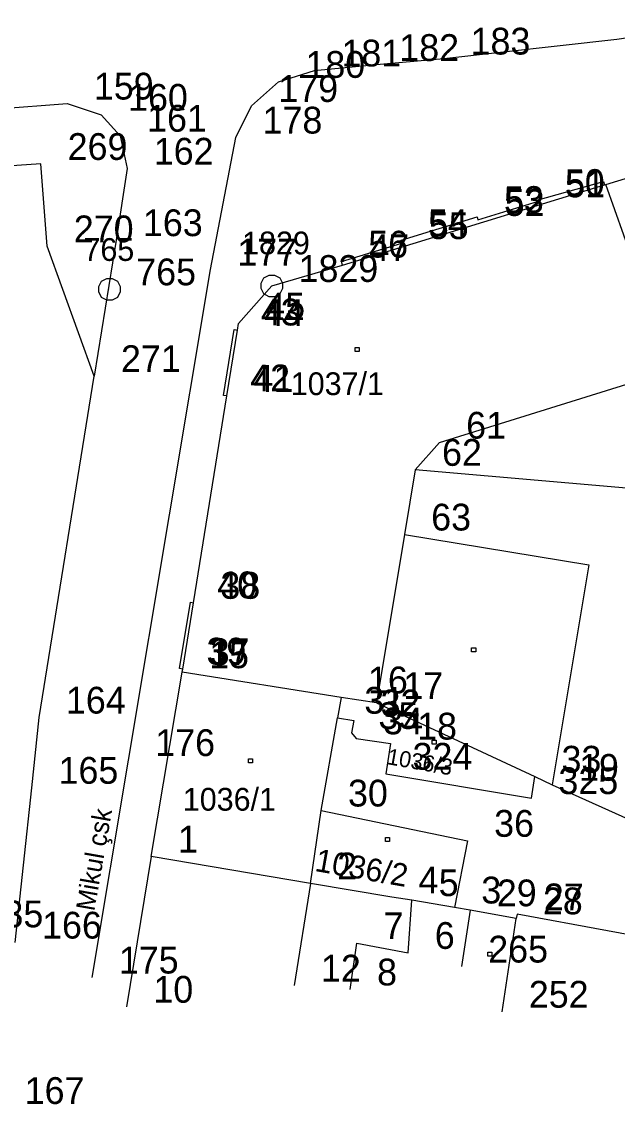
# Model space of a CAD drawing. Extents: x -822293 to -820259, y -1071573 to -1068794.
# Drawn here: x -821867.2 to -821822.7, y -1070475.9 to -1070395 of the extents above; entities that cross this region are included whole.
import ezdxf

# ---------------------------------------------------------------- set-up
doc = ezdxf.new("R2010")
doc.units = 0
for name, color, linetype in [('Vrstva 11', 7, 'Continuous'), ('Vrstva 14', 7, 'Continuous'), ('Vrstva 15', 7, 'Continuous'), ('Vrstva 16', 7, 'Continuous'), ('Vrstva 2', 7, 'Continuous'), ('Vrstva 3', 7, 'Continuous'), ('Vrstva 6', 7, 'Continuous'), ('Vrstva 8', 7, 'Continuous'), ('Vrstva 9', 7, 'Continuous')]:
    doc.layers.add(name, color=color, linetype=linetype)

# ---------------------------------------------------------------- blocks, each defined once
blk = doc.blocks.new('Z402')
at = {"layer": 'Vrstva 2'}
for p, q in [((-10, 10), (20, 10)), ((-10, -20), (-10, 10)), ((20, 10), (20, -20)), ((20, -20), (-10, -20))]:
    blk.add_line(p, q, dxfattribs=at)
blk = doc.blocks.new('Z101')
at = {"layer": 'Vrstva 2'}
for p, q in [((-80, 20), (-60, 60)), ((-80, -20), (-80, 20)), ((-60, 60), (-20, 80)), ((-20, 80), (20, 80)), ((0, 0), (0, 0)), ((20, 80), (60, 60)), ((60, 60), (80, 20)), ((80, 20), (80, -20)), ((-60, -60), (-80, -20)), ((-20, -80), (-60, -60)), ((20, -80), (-20, -80)), ((60, -60), (20, -80)), ((80, -20), (60, -60))]:
    blk.add_line(p, q, dxfattribs=at)

msp = doc.modelspace()

# ---------------------------------------------------------------- linework, layer by layer
at = {"layer": 'Vrstva 2'}
for p, q in [((-821823.56, -1070407.21), (-821819.41, -1070405.94)), ((-821843.21, -1070413.22), (-821823.65, -1070407.24)), ((-821823.65, -1070407.24), (-821823.56, -1070407.21)), ((-821848.49, -1070414.78), (-821843.21, -1070413.22)), ((-821850.98, -1070417.58), (-821848.49, -1070414.78)), ((-821851.06, -1070418.07), (-821850.98, -1070417.58)), ((-821851.85, -1070422.99), (-821851.06, -1070418.07)), ((-821854.33, -1070438.44), (-821851.85, -1070422.99)), ((-821837.78, -1070428.51), (-821838.59, -1070433.34)), ((-821803.26, -1070431.52), (-821837.78, -1070428.51)), ((-821838.59, -1070433.34), (-821840.67, -1070445.92)), ((-821855.13, -1070443.39), (-821854.33, -1070438.44)), ((-821857.49, -1070457.39), (-821855.17, -1070443.62)), ((-821855.17, -1070443.62), (-821855.13, -1070443.39)), ((-821843.31, -1070445.5), (-821855.17, -1070443.62)), ((-821843.31, -1070445.5), (-821843.58, -1070447.02)), ((-821840.67, -1070445.92), (-821843.31, -1070445.5)), ((-821840.67, -1070445.92), (-821828.86, -1070451.42)), ((-821843.58, -1070447.02), (-821842.37, -1070447.22)), ((-821842.37, -1070447.22), (-821842.53, -1070448.16)), ((-821842.53, -1070448.16), (-821842.18, -1070448.56)), ((-821842.18, -1070448.56), (-821839.64, -1070448.95)), ((-821839.64, -1070448.95), (-821839.98, -1070451.2)), ((-821839.98, -1070451.2), (-821829.09, -1070453.02)), ((-821829.09, -1070453.02), (-821828.86, -1070451.42)), ((-821828.86, -1070451.42), (-821827.55, -1070452.03)), ((-821827.55, -1070452.03), (-821819.07, -1070455.87)), ((-821845.61, -1070459.39), (-821844.8, -1070453.95)), ((-821844.8, -1070453.95), (-821833.89, -1070456.21)), ((-821833.89, -1070456.21), (-821834.85, -1070461.19)), ((-821857.49, -1070457.39), (-821859.33, -1070468.6)), ((-821845.61, -1070459.39), (-821857.49, -1070457.39)), ((-821839.54, -1070460.43), (-821845.61, -1070459.39)), ((-821838.03, -1070460.64), (-821839.54, -1070460.43)), ((-821838.32, -1070464.58), (-821838.03, -1070460.64)), ((-821834.85, -1070461.19), (-821838.03, -1070460.64)), ((-821833.69, -1070461.4), (-821834.85, -1070461.19)), ((-821830.25, -1070462), (-821833.69, -1070461.4)), ((-821831.3, -1070468.97), (-821830.25, -1070462)), ((-821830.18, -1070461.7), (-821830.25, -1070462)), ((-821823.42, -1070462.93), (-821830.18, -1070461.7)), ((-821815.36, -1070464.4), (-821823.42, -1070462.93)), ((-821842.63, -1070467.31), (-821842.14, -1070463.85)), ((-821842.14, -1070463.85), (-821838.32, -1070464.58))]:
    msp.add_line(p, q, dxfattribs=at)
at = {"layer": 'Vrstva 3'}
for p, q in [((-821822.72, -1070396.34), (-821809.86, -1070394.55)), ((-821835.65, -1070397.8), (-821822.72, -1070396.34)), ((-821845.29, -1070398.69), (-821840.97, -1070398.28)), ((-821840.97, -1070398.28), (-821835.65, -1070397.8)), ((-821847.98, -1070399.54), (-821845.29, -1070398.69)), ((-821850, -1070401.34), (-821847.98, -1070399.54)), ((-821873.63, -1070401.9), (-821863.77, -1070401.16)), ((-821863.77, -1070401.16), (-821861.22, -1070402)), ((-821851.18, -1070403.7), (-821850, -1070401.34)), ((-821861.22, -1070402), (-821859.8, -1070403.56)), ((-821859.8, -1070403.56), (-821859.3, -1070406.02)), ((-821853.06, -1070413.56), (-821851.18, -1070403.7)), ((-821865.73, -1070405.67), (-821873.53, -1070406.21)), ((-821865.27, -1070411.82), (-821865.73, -1070405.67)), ((-821859.3, -1070406.02), (-821860.11, -1070411.36)), ((-821828.61, -1070408.36), (-821823.73, -1070406.97)), ((-821823.73, -1070406.97), (-821823.65, -1070407.24)), ((-821818.36, -1070421.87), (-821823.56, -1070407.21)), ((-821833.1, -1070409.85), (-821828.58, -1070408.46)), ((-821828.58, -1070408.46), (-821828.61, -1070408.36)), ((-821838.83, -1070411.36), (-821833.16, -1070409.63)), ((-821833.16, -1070409.63), (-821833.1, -1070409.85)), ((-821860.11, -1070411.36), (-821861.75, -1070421.51)), ((-821838.77, -1070411.58), (-821838.83, -1070411.36)), ((-821861.75, -1070421.51), (-821865.27, -1070411.82)), ((-821843.29, -1070412.96), (-821838.77, -1070411.58)), ((-821843.21, -1070413.22), (-821843.29, -1070412.96)), ((-821859.19, -1070450.18), (-821853.06, -1070413.56)), ((-821852.1, -1070422.95), (-821851.31, -1070418.03)), ((-821851.31, -1070418.03), (-821851.06, -1070418.07)), ((-821865.86, -1070447.01), (-821861.75, -1070421.51)), ((-821835.98, -1070426.48), (-821819.07, -1070421.19)), ((-821851.85, -1070422.99), (-821852.1, -1070422.95)), ((-821837.78, -1070428.51), (-821835.98, -1070426.48)), ((-821838.59, -1070433.34), (-821824.82, -1070435.61)), ((-821824.82, -1070435.61), (-821827.55, -1070452.03)), ((-821855.37, -1070443.35), (-821854.56, -1070438.4)), ((-821854.56, -1070438.4), (-821854.33, -1070438.44)), ((-821855.13, -1070443.39), (-821855.37, -1070443.35)), ((-821866.41, -1070452.25), (-821865.86, -1070447.01)), ((-821844.8, -1070453.95), (-821843.58, -1070447.02)), ((-821861.91, -1070466.42), (-821859.19, -1070450.18)), ((-821867.64, -1070463.81), (-821866.41, -1070452.25)), ((-821845.61, -1070459.39), (-821846.82, -1070467.02)), ((-821833.69, -1070461.4), (-821834.33, -1070465.6))]:
    msp.add_line(p, q, dxfattribs=at)
at = {"layer": 'Vrstva 8'}
for p, q in [((-821822.72, -1070396.34), (-821822.72, -1070396.34)), ((-821840.97, -1070398.28), (-821840.97, -1070398.28)), ((-821835.65, -1070397.8), (-821835.65, -1070397.8)), ((-821845.29, -1070398.69), (-821845.29, -1070398.69)), ((-821847.98, -1070399.54), (-821847.98, -1070399.54)), ((-821863.77, -1070401.16), (-821863.77, -1070401.16)), ((-821850, -1070401.34), (-821850, -1070401.34)), ((-821861.22, -1070402), (-821861.22, -1070402)), ((-821859.8, -1070403.56), (-821859.8, -1070403.56)), ((-821851.18, -1070403.7), (-821851.18, -1070403.7)), ((-821865.73, -1070405.67), (-821865.73, -1070405.67)), ((-821859.3, -1070406.02), (-821859.3, -1070406.02)), ((-821823.73, -1070406.97), (-821823.73, -1070406.97)), ((-821823.65, -1070407.24), (-821823.65, -1070407.24)), ((-821823.56, -1070407.21), (-821823.56, -1070407.21)), ((-821828.61, -1070408.36), (-821828.61, -1070408.36)), ((-821828.58, -1070408.46), (-821828.58, -1070408.46)), ((-821833.16, -1070409.63), (-821833.16, -1070409.63)), ((-821833.1, -1070409.85), (-821833.1, -1070409.85)), ((-821860.11, -1070411.36), (-821860.11, -1070411.36)), ((-821838.83, -1070411.36), (-821838.83, -1070411.36)), ((-821865.27, -1070411.82), (-821865.27, -1070411.82)), ((-821838.77, -1070411.58), (-821838.77, -1070411.58)), ((-821843.29, -1070412.96), (-821843.29, -1070412.96)), ((-821853.06, -1070413.56), (-821853.06, -1070413.56)), ((-821843.21, -1070413.22), (-821843.21, -1070413.22)), ((-821860.61, -1070415.03), (-821860.61, -1070415.03)), ((-821848.49, -1070414.78), (-821848.49, -1070414.78)), ((-821850.98, -1070417.58), (-821850.98, -1070417.58)), ((-821851.31, -1070418.03), (-821851.31, -1070418.03)), ((-821851.06, -1070418.07), (-821851.06, -1070418.07)), ((-821861.75, -1070421.51), (-821861.75, -1070421.51)), ((-821852.1, -1070422.95), (-821852.1, -1070422.95)), ((-821851.85, -1070422.99), (-821851.85, -1070422.99)), ((-821835.98, -1070426.48), (-821835.98, -1070426.48)), ((-821837.78, -1070428.51), (-821837.78, -1070428.51)), ((-821838.59, -1070433.34), (-821838.59, -1070433.34)), ((-821824.82, -1070435.61), (-821824.82, -1070435.61)), ((-821854.56, -1070438.4), (-821854.56, -1070438.4)), ((-821854.33, -1070438.44), (-821854.33, -1070438.44)), ((-821855.37, -1070443.35), (-821855.37, -1070443.35)), ((-821855.17, -1070443.62), (-821855.17, -1070443.62)), ((-821855.13, -1070443.39), (-821855.13, -1070443.39)), ((-821843.31, -1070445.5), (-821843.31, -1070445.5)), ((-821840.67, -1070445.92), (-821840.67, -1070445.92)), ((-821865.86, -1070447.01), (-821865.86, -1070447.01)), ((-821843.58, -1070447.02), (-821843.58, -1070447.02)), ((-821842.37, -1070447.22), (-821842.37, -1070447.22)), ((-821842.53, -1070448.16), (-821842.53, -1070448.16)), ((-821842.18, -1070448.56), (-821842.18, -1070448.56)), ((-821839.64, -1070448.95), (-821839.64, -1070448.95)), ((-821859.19, -1070450.18), (-821859.19, -1070450.18)), ((-821839.98, -1070451.2), (-821839.98, -1070451.2)), ((-821828.86, -1070451.42), (-821828.86, -1070451.42)), ((-821866.41, -1070452.25), (-821866.41, -1070452.25)), ((-821827.55, -1070452.03), (-821827.55, -1070452.03)), ((-821829.09, -1070453.02), (-821829.09, -1070453.02)), ((-821844.8, -1070453.95), (-821844.8, -1070453.95)), ((-821833.89, -1070456.21), (-821833.89, -1070456.21)), ((-821857.49, -1070457.39), (-821857.49, -1070457.39)), ((-821845.61, -1070459.39), (-821845.61, -1070459.39)), ((-821839.54, -1070460.43), (-821839.54, -1070460.43)), ((-821838.03, -1070460.64), (-821838.03, -1070460.64)), ((-821834.85, -1070461.19), (-821834.85, -1070461.19)), ((-821833.69, -1070461.4), (-821833.69, -1070461.4)), ((-821830.25, -1070462), (-821830.25, -1070462)), ((-821830.18, -1070461.7), (-821830.18, -1070461.7)), ((-821823.42, -1070462.93), (-821823.42, -1070462.93)), ((-821842.14, -1070463.85), (-821842.14, -1070463.85)), ((-821838.32, -1070464.58), (-821838.32, -1070464.58)), ((-821834.33, -1070465.6), (-821834.33, -1070465.6)), ((-821861.91, -1070466.42), (-821861.91, -1070466.42)), ((-821846.82, -1070467.02), (-821846.82, -1070467.02)), ((-821842.63, -1070467.31), (-821842.63, -1070467.31)), ((-821859.33, -1070468.6), (-821859.33, -1070468.6)), ((-821831.3, -1070468.97), (-821831.3, -1070468.97))]:
    msp.add_line(p, q, dxfattribs=at)

# ---------------------------------------------------------------- block references
at = {"layer": 'Vrstva 11', "xscale": 0.01, "yscale": 0.01}
for p in [(-821842.17, -1070419.47), (-821833.47, -1070441.9), (-821836.41, -1070448.8), (-821850.12, -1070450.2), (-821839.91, -1070456.06), (-821832.26, -1070464.63)]:
    msp.add_blockref('Z402', p, dxfattribs=at)
at = {"layer": 'Vrstva 14', "xscale": 0.01, "yscale": 0.01}
for p in [(-821860.61, -1070415.03), (-821848.49, -1070414.78)]:
    msp.add_blockref('Z101', p, dxfattribs=at)

# ---------------------------------------------------------------- texts
at = {"layer": 'Vrstva 15'}
msp.add_text('Mikul\xa0çsk\xa0', height=1.399, rotation=80, dxfattribs=at).set_placement((-821861.743, -1070461.513))
at = {"layer": 'Vrstva 16'}
for s, p in [('765', (-821862.552, -1070412.91)), ('1829', (-821850.71, -1070412.42))]:
    msp.add_text(s, height=1.7, dxfattribs=at).set_placement(p)
at = {"layer": 'Vrstva 6'}
for s, p in [('1037/1', (-821847.073, -1070422.93)), ('1036/1', (-821855.133, -1070453.96))]:
    msp.add_text(s, height=1.7, dxfattribs=at).set_placement(p)
for s, height, p in [('1036/3', 1.2, (-821839.949, -1070450.478)), ('1036/2', 1.7, (-821845.344, -1070458.456))]:
    msp.add_text(s, height=height, rotation=350, dxfattribs=at).set_placement(p)
at = {"layer": 'Vrstva 9'}
for s, p in [('182', (-821838.97, -1070397.98)), ('183', (-821833.65, -1070397.5)), ('181', (-821843.29, -1070398.39)), ('180', (-821845.98, -1070399.24)), ('159', (-821861.77, -1070400.86)), ('179', (-821848, -1070401.04)), ('160', (-821859.22, -1070401.7)), ('161', (-821857.8, -1070403.26)), ('178', (-821849.18, -1070403.4)), ('269', (-821863.73, -1070405.37)), ('162', (-821857.3, -1070405.72)), ('50', (-821826.61, -1070408.06)), ('51', (-821826.58, -1070408.16)), ('53', (-821831.16, -1070409.33)), ('52', (-821831.1, -1070409.55)), ('270', (-821863.27, -1070411.52)), ('163', (-821858.11, -1070411.06)), ('54', (-821836.83, -1070411.06)), ('55', (-821836.77, -1070411.28)), ('177', (-821851.06, -1070413.26)), ('56', (-821841.29, -1070412.66)), ('47', (-821841.21, -1070412.92)), ('765', (-821858.61, -1070414.73)), ('1829', (-821846.49, -1070414.48)), ('45', (-821848.98, -1070417.28)), ('43', (-821849.31, -1070417.73)), ('44', (-821849.06, -1070417.77)), ('271', (-821859.75, -1070421.21)), ('42', (-821850.1, -1070422.65)), ('41', (-821849.85, -1070422.69)), ('61', (-821833.98, -1070426.18)), ('62', (-821835.78, -1070428.21)), ('63', (-821836.59, -1070433.04)), ('40', (-821852.56, -1070438.1)), ('38', (-821852.33, -1070438.14)), ('39', (-821853.37, -1070443.05)), ('37', (-821853.13, -1070443.09)), ('15', (-821853.17, -1070443.32)), ('16', (-821841.31, -1070445.2)), ('17', (-821838.67, -1070445.62)), ('164', (-821863.86, -1070446.71)), ('31', (-821841.58, -1070446.72)), ('32', (-821840.37, -1070446.92)), ('35', (-821840.53, -1070447.86)), ('34', (-821840.18, -1070448.26)), ('18', (-821837.64, -1070448.65)), ('176', (-821857.19, -1070449.88)), ('324', (-821837.98, -1070450.9)), ('33', (-821826.86, -1070451.12)), ('165', (-821864.41, -1070451.95)), ('19', (-821825.55, -1070451.73)), ('325', (-821827.09, -1070452.72)), ('30', (-821842.8, -1070453.65)), ('36', (-821831.89, -1070455.91)), ('1', (-821855.49, -1070457.09)), ('2', (-821843.61, -1070459.09)), ('4', (-821837.54, -1070460.13)), ('5', (-821836.03, -1070460.34)), ('3', (-821832.85, -1070460.89)), ('29', (-821831.69, -1070461.1)), ('28', (-821828.25, -1070461.7)), ('27', (-821828.18, -1070461.4)), ('335', (-821870.01, -1070462.67)), ('166', (-821865.64, -1070463.51)), ('7', (-821840.14, -1070463.55)), ('6', (-821836.32, -1070464.28)), ('265', (-821832.33, -1070465.3)), ('175', (-821859.91, -1070466.12)), ('12', (-821844.82, -1070466.72)), ('8', (-821840.63, -1070467.01)), ('10', (-821857.33, -1070468.3)), ('252', (-821829.3, -1070468.67)), ('167', (-821866.94, -1070475.86))]:
    msp.add_text(s, height=2, dxfattribs=at).set_placement(p)

doc.saveas('drawing.dxf')
